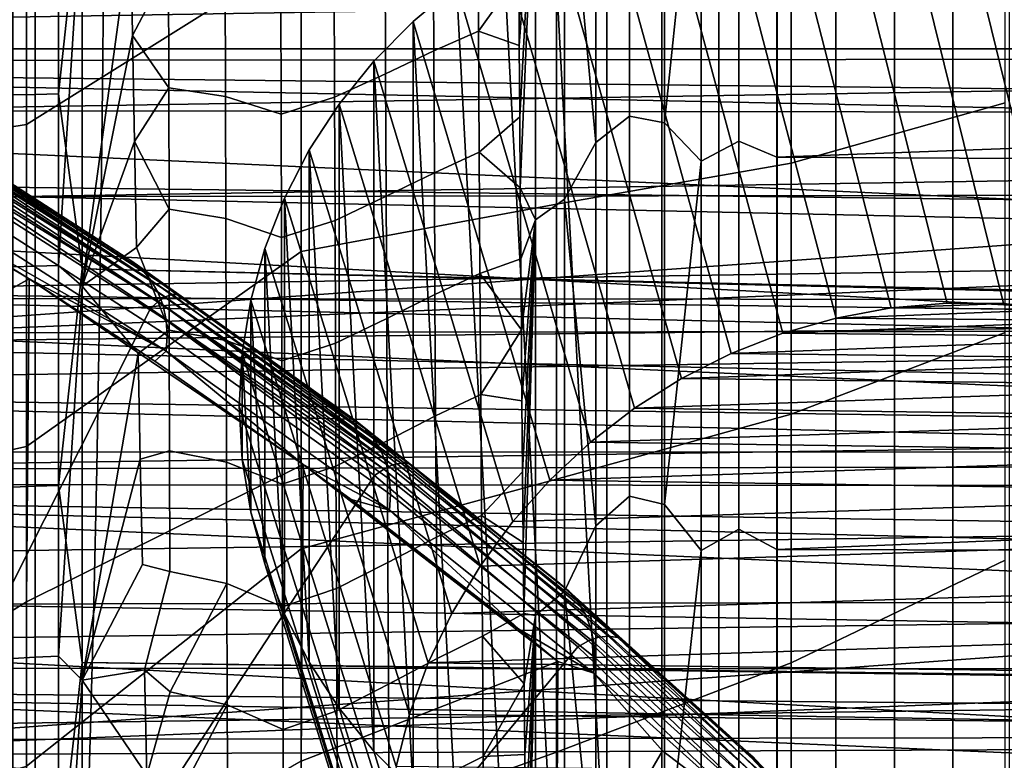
# Model space of a CAD drawing. Header units: metres. Extents: x -23 to 242, y -40 to 23.
# Tile 265 of 450: x 62.94 to 65.44, y -2.81 to -0.93. Entities that reach past the tile are written whole.
import ezdxf

# ---------------------------------------------------------------- set-up
doc = ezdxf.new("R2010")
doc.units = ezdxf.units.M
doc.layers.add('solid_10171013', color=7, linetype='CONTINUOUS')

msp = doc.modelspace()

# ---------------------------------------------------------------- linework, layer by layer
at = {"layer": 'solid_10171013'}
for points in [[(79.438637, -1.370367, 76.496887), (61.950001, -0.418856, 76.454399), (61.950001, 0.629311, 76.459885), (79.457047, -0.324173, 76.452621)], [(65.563148, 0.000002, 277.93924), (61.908806, -0.000001, 277.263), (61.737785, -1.006814, 277.222015), (65.685425, -1.007136, 277.952881)], [(63.658279, -0.003588, 110.702812), (62.96183, -0.380228, 111.739845), (62.96183, -1.198935, 111.697372), (63.658279, -0.762969, 110.682304)], [(62.927601, -1.123603, 115.414482), (62.927597, -0.12705, 115.447395), (62.984055, -0.126893, 115.424011), (62.984058, -1.122217, 115.391136)], [(62.984058, -1.122217, 115.391136), (62.984055, -0.126893, 115.424011), (63.042942, -0.126783, 115.407684), (63.042946, -1.121249, 115.37484)], [(63.042946, -1.121249, 115.37484), (63.042942, -0.126783, 115.407684), (63.103245, -0.561805, 115.390755)], [(64.404716, -1.243837, 78.299706), (64.489372, -1.177794, 78.345917), (64.489372, -0.21387, 78.325638), (64.404716, -0.270709, 78.276123)], [(64.578453, -1.194325, 78.387566), (64.578453, -0.225067, 78.366417), (64.489372, -0.21387, 78.325638), (64.489372, -1.177794, 78.345917)], [(64.578453, -0.225067, 78.366417), (64.578453, -1.194325, 78.387566), (64.671104, -0.302455, 78.398178)], [(64.325287, -0.391515, 78.218941), (64.404716, -1.243837, 78.299706), (64.404716, -0.270709, 78.276123)], [(64.671104, -1.291214, 78.424377), (64.766434, -1.240805, 78.444496), (64.766434, -0.256091, 78.420914), (64.671104, -0.302455, 78.398178)], [(64.766434, -0.256091, 78.420914), (64.766434, -1.240805, 78.444496), (64.862846, -1.28092, 78.459755), (64.862846, -0.284454, 78.434052)], [(76.103493, -0.86118, 79.426369), (76.110268, -0.378991, 79.418251), (64.862846, -0.284454, 78.434052), (64.862846, -1.28092, 78.459755)], [(64.578453, -1.194325, 78.387566), (64.671104, -1.291214, 78.424377), (64.671104, -0.302455, 78.398178)], [(62.96183, -0.380228, 111.739845), (62.216911, -0.449939, 112.746048), (62.216911, -1.316274, 112.698883), (62.96183, -1.198935, 111.697372)], [(64.251862, -1.440244, 78.188042), (64.325287, -1.387528, 78.249947), (64.325287, -0.391515, 78.218941), (64.251862, -0.435602, 78.154312)], [(64.325287, -0.391515, 78.218941), (64.325287, -1.387528, 78.249947), (64.404716, -1.243837, 78.299706)], [(79.418739, -2.412833, 76.595711), (61.950001, -1.466483, 76.5037), (61.950001, -0.418856, 76.454399), (79.438637, -1.370367, 76.496887)], [(64.251862, -0.435602, 78.154312), (64.20932, -0.81867, 78.116791), (64.210564, -0.998892, 78.123917)], [(64.251862, -0.435602, 78.154312), (64.210564, -0.998892, 78.123917), (64.211838, -1.179035, 78.132782)], [(64.251862, -0.435602, 78.154312), (64.211838, -1.179035, 78.132782), (64.21315, -1.359084, 78.143372)], [(64.251862, -0.435602, 78.154312), (64.21315, -1.359084, 78.143372), (64.251862, -1.440244, 78.188042)], [(64.863914, -0.537616, 101.586884), (64.716156, -0.557732, 101.578339), (64.716156, -3.26562, 100.428909), (64.863914, -3.285736, 100.420372)], [(65.013741, -1.688773, 104.212662), (64.716156, -0.557732, 101.578339), (64.863914, -0.537616, 101.586884), (65.152687, -1.663172, 104.219437)], [(65.012444, -0.530917, 101.589722), (64.863914, -0.537616, 101.586884), (64.863914, -3.285736, 100.420372), (65.012444, -3.292434, 100.417526)], [(65.152687, -1.663172, 104.219437), (64.863914, -0.537616, 101.586884), (65.012444, -0.530917, 101.589722), (65.294289, -1.650821, 104.223969)], [(65.160973, -0.537616, 101.586884), (65.012444, -0.530917, 101.589722), (65.012444, -3.292434, 100.417526), (65.160973, -3.285736, 100.420372)], [(65.294289, -1.650821, 104.223969), (65.012444, -0.530917, 101.589722), (65.160973, -0.537616, 101.586884), (65.437012, -1.651977, 104.226318)], [(65.308731, -0.557732, 101.578339), (65.160973, -0.537616, 101.586884), (65.160973, -3.285736, 100.420372), (65.308731, -3.26562, 100.428909)], [(65.437012, -1.651977, 104.226318), (65.160973, -0.537616, 101.586884), (65.308731, -0.557732, 101.578339), (65.580513, -1.666791, 104.226418)], [(71.566902, -0.553933, 104.683929), (60.5, -0.738838, 104.490128), (60.5, -0.966404, 104.482185), (71.566902, -0.784367, 104.682419)], [(62.927685, -0.563675, 77.560608), (62.927681, -1.559203, 77.616478), (62.984146, -1.55728, 77.639778), (62.984146, -0.562979, 77.583969)], [(62.984146, -0.562979, 77.583969), (62.984146, -1.55728, 77.639778), (63.043037, -1.555937, 77.656036), (63.043037, -0.562494, 77.600281)], [(63.042946, -1.121249, 115.37484), (63.103245, -0.561805, 115.390755), (63.103245, -1.563627, 115.334312)], [(63.043037, -0.562494, 77.600281), (63.043037, -1.555937, 77.656036), (63.103245, -0.606603, 77.610634)], [(72.162735, -1.768188, 114.519958), (63.103245, -1.563627, 115.334312), (63.103245, -0.561805, 115.390755), (72.162735, -0.867247, 114.585724)], [(64.716156, -0.557732, 101.578339), (64.571991, -0.59086, 101.564278), (64.571991, -3.232492, 100.44297), (64.716156, -3.26562, 100.428909)], [(64.878403, -1.727305, 104.203568), (64.571991, -0.59086, 101.564278), (64.716156, -0.557732, 101.578339), (65.013741, -1.688773, 104.212662)], [(65.441788, -0.558756, 107.382263), (64.899643, -0.657052, 108.508423), (64.899643, -1.29637, 108.456306), (65.441788, -1.143749, 107.336403)], [(65.452896, -0.59086, 101.564278), (65.308731, -0.557732, 101.578339), (65.308731, -3.26562, 100.428909), (65.452896, -3.232492, 100.44297)], [(65.580513, -1.666791, 104.226418), (65.308731, -0.557732, 101.578339), (65.452896, -0.59086, 101.564278), (65.723038, -1.695265, 104.224106)], [(64.571991, -0.59086, 101.564278), (64.432175, -0.636763, 101.544792), (64.432175, -3.186588, 100.462456), (64.571991, -3.232492, 100.44297)], [(64.747215, -1.778563, 104.191963), (64.432175, -0.636763, 101.544792), (64.571991, -0.59086, 101.564278), (64.878403, -1.727305, 104.203568)], [(63.043037, -1.555937, 77.656036), (63.103245, -1.608288, 77.669449), (63.103245, -0.606603, 77.610634)], [(63.226479, -0.703874, 77.624794), (63.103245, -0.606603, 77.610634), (63.103245, -1.608288, 77.669449)], [(64.432175, -3.186588, 100.462456), (64.432175, -0.636763, 101.544792), (64.297462, -0.69524, 101.519974)], [(64.621696, -1.841888, 104.177658), (64.297462, -0.69524, 101.519974), (64.432175, -0.636763, 101.544792), (64.747215, -1.778563, 104.191963)], [(63.993805, -1.012128, 77.928459), (64.107094, -0.961827, 78.019302), (64.105331, -0.654499, 78.00853), (63.992317, -0.703516, 77.916527)], [(64.105331, -0.654499, 78.00853), (64.107094, -0.961827, 78.019302), (64.20932, -0.81867, 78.116791)], [(64.899643, -1.29637, 108.456306), (64.899643, -0.657052, 108.508423), (64.304695, -0.699289, 109.610641), (64.304695, -1.400103, 109.554413)], [(60.319351, -1.038194, 247.755234), (60.321709, -0.692189, 247.740845), (63.15757, -0.690309, 248.345413), (63.155155, -1.035524, 248.35968)], [(65.849846, -1.167114, 105.236061), (60.5, -1.161672, 105.236374), (60.5, -0.68409, 105.248703), (65.856583, -0.928714, 105.246475)], [(63.15757, -0.690309, 248.345413), (65.982246, -0.688644, 248.948196), (65.979782, -1.033163, 248.962357), (63.155155, -1.035524, 248.35968)], [(64.170296, -0.765166, 101.490288), (64.297462, -3.128111, 100.487282), (64.432175, -3.186588, 100.462456), (64.297462, -0.69524, 101.519974)], [(64.502464, -1.916918, 104.160332), (64.170296, -0.765166, 101.490288), (64.297462, -0.69524, 101.519974), (64.621696, -1.841888, 104.177658)], [(61.950001, -0.709015, 116.53746), (61.950001, -1.755129, 116.47303), (70.81778, -1.118677, 116.518768), (71.02076, -0.850621, 116.531944)], [(63.230927, -0.972794, 77.637131), (63.226479, -0.703874, 77.624794), (63.103245, -1.608288, 77.669449)], [(63.32177, -0.798981, 77.639908), (63.226479, -0.703874, 77.624794), (63.230927, -0.972794, 77.637131)], [(64.304695, -0.699289, 109.610641), (63.658279, -0.762969, 110.682304), (63.658279, -1.520168, 110.621223), (64.304695, -1.400103, 109.554413)], [(63.871925, -1.070185, 77.849785), (63.993805, -1.012128, 77.928459), (63.992317, -0.703516, 77.916527), (63.870678, -0.759942, 77.836517)], [(63.658279, -0.762969, 110.682304), (62.96183, -1.198935, 111.697372), (62.96183, -2.014174, 111.610939), (63.658279, -1.520168, 110.621223)], [(63.742599, -1.1295, 77.783821), (63.871925, -1.070185, 77.849785), (63.870678, -0.759942, 77.836517), (63.741558, -0.817521, 77.76915)], [(64.051376, -0.84609, 101.45594), (64.170296, -3.058185, 100.51696), (64.297462, -3.128111, 100.487282), (64.170296, -0.765166, 101.490288)], [(64.390663, -2.002956, 104.139732), (64.051376, -0.84609, 101.45594), (64.170296, -0.765166, 101.490288), (64.502464, -1.916918, 104.160332)], [(75.523819, -1.218895, 86.967125), (60.5, -1.053359, 87.21553), (60.5, -0.777059, 87.2071), (75.526733, -1.070979, 86.953827)], [(75.529579, -0.922674, 86.946358), (75.526733, -1.070979, 86.953827), (60.5, -0.777059, 87.2071)], [(71.566902, -0.784367, 104.682419), (60.5, -0.966404, 104.482185), (60.5, -1.19328, 104.466331), (71.566902, -1.014614, 104.673004)], [(63.32177, -0.798981, 77.639908), (63.230927, -0.972794, 77.637131), (63.322395, -1.105999, 77.655197)], [(63.32177, -0.798981, 77.639908), (63.322395, -1.105999, 77.655197), (63.466415, -1.127637, 77.685074), (63.465694, -0.818409, 77.669762)], [(63.465694, -0.818409, 77.669762), (63.466415, -1.127637, 77.685074), (63.60704, -1.172275, 77.730194), (63.606171, -0.859361, 77.714401)], [(63.60704, -1.172275, 77.730194), (63.742599, -1.1295, 77.783821), (63.741558, -0.817521, 77.76915), (63.606171, -0.859361, 77.714401)], [(64.107094, -0.961827, 78.019302), (64.210564, -0.998892, 78.123917), (64.20932, -0.81867, 78.116791)], [(63.941399, -0.937577, 101.417107), (64.051376, -2.977262, 100.551315), (64.170296, -3.058185, 100.51696), (64.051376, -0.84609, 101.45594)], [(64.28759, -2.098964, 104.115669), (63.941399, -0.937577, 101.417107), (64.051376, -0.84609, 101.45594), (64.390663, -2.002956, 104.139732)], [(76.096382, -1.342954, 79.447525), (76.103493, -0.86118, 79.426369), (64.862846, -1.28092, 78.459755)], [(63.941399, -2.885775, 100.590149), (63.941399, -0.937577, 101.417107), (63.842175, -1.038014, 101.374474)], [(64.194, -2.204154, 104.087799), (63.842175, -1.038014, 101.374474), (63.941399, -0.937577, 101.417107), (64.28759, -2.098964, 104.115669)], [(64.051376, -2.977262, 100.551315), (63.941399, -0.937577, 101.417107), (63.941399, -2.885775, 100.590149)], [(63.235538, -1.241494, 77.653313), (63.230927, -0.972794, 77.637131), (63.103245, -1.608288, 77.669449)], [(63.322395, -1.105999, 77.655197), (63.230927, -0.972794, 77.637131), (63.235538, -1.241494, 77.653313)], [(63.995358, -1.320534, 77.945442), (64.108932, -1.268972, 78.035095), (64.107094, -0.961827, 78.019302), (63.993805, -1.012128, 77.928459)], [(64.107094, -0.961827, 78.019302), (64.108932, -1.268972, 78.035095), (64.211838, -1.179035, 78.132782), (64.210564, -0.998892, 78.123917)], [(71.566902, -1.014614, 104.673004), (60.5, -1.19328, 104.466331), (60.5, -1.419461, 104.442543), (71.566902, -1.244401, 104.655685)], [(65.685425, -1.007136, 277.952881), (61.737785, -1.006814, 277.222015), (61.739231, -2.02765, 277.196686), (65.6866, -2.028498, 277.928131)], [(63.87323, -1.380192, 77.868149), (63.995358, -1.320534, 77.945442), (63.993805, -1.012128, 77.928459), (63.871925, -1.070185, 77.849785)], [(60.315681, -1.383909, 247.777466), (60.319351, -1.038194, 247.755234), (63.155155, -1.035524, 248.35968), (63.151424, -1.380547, 248.381592)], [(63.155155, -1.035524, 248.35968), (65.979782, -1.033163, 248.962357), (65.976021, -1.377577, 248.983994), (63.151424, -1.380547, 248.381592)], [(63.842175, -2.785338, 100.632782), (63.842175, -1.038014, 101.374474), (63.75428, -1.146751, 101.328316)], [(64.111092, -2.317067, 104.056), (63.75428, -1.146751, 101.328316), (63.842175, -1.038014, 101.374474), (64.194, -2.204154, 104.087799)], [(63.941399, -2.885775, 100.590149), (63.842175, -1.038014, 101.374474), (63.842175, -2.785338, 100.632782)], [(75.517929, -1.512586, 87.011078), (60.5, -1.327924, 87.245621), (60.5, -1.053359, 87.21553), (75.520882, -1.366178, 86.986221)], [(75.523819, -1.218895, 86.967125), (75.520882, -1.366178, 86.986221), (60.5, -1.053359, 87.21553)], [(63.743694, -1.441213, 77.803635), (63.87323, -1.380192, 77.868149), (63.871925, -1.070185, 77.849785), (63.742599, -1.1295, 77.783821)], [(61.950001, -1.755129, 116.47303), (70.624817, -1.388381, 116.501869), (70.81778, -1.118677, 116.518768)], [(62.927601, -2.117046, 115.329178), (62.927601, -1.123603, 115.414482), (62.984058, -1.122217, 115.391136), (62.984058, -2.114433, 115.305939)], [(62.984058, -2.114433, 115.305939), (62.984058, -1.122217, 115.391136), (63.042946, -1.121249, 115.37484), (63.042946, -2.112609, 115.289719)], [(63.042946, -2.112609, 115.289719), (63.042946, -1.121249, 115.37484), (63.103245, -1.563627, 115.334312)], [(63.322395, -1.105999, 77.655197), (63.235538, -1.241494, 77.653313), (63.323063, -1.412729, 77.675484)], [(63.322395, -1.105999, 77.655197), (63.323063, -1.412729, 77.675484), (63.467182, -1.436579, 77.705452), (63.466415, -1.127637, 77.685074)], [(62.968391, -1.589495, 81.347885), (62.216911, -2.010469, 80.372559), (62.219391, -1.142509, 80.291138)], [(62.711887, -1.430518, 80.971825), (62.968391, -1.589495, 81.347885), (62.219391, -1.142509, 80.291138)], [(63.466415, -1.127637, 77.685074), (63.467182, -1.436579, 77.705452), (63.60796, -1.484898, 77.751175), (63.60704, -1.172275, 77.730194)], [(63.60796, -1.484898, 77.751175), (63.743694, -1.441213, 77.803635), (63.742599, -1.1295, 77.783821), (63.60704, -1.172275, 77.730194)], [(63.75428, -2.676601, 100.678932), (63.75428, -1.146751, 101.328316), (63.678307, -1.263087, 101.278938)], [(64.039551, -2.436603, 104.020164), (63.678307, -1.263087, 101.278938), (63.75428, -1.146751, 101.328316), (64.111092, -2.317067, 104.056)], [(63.842175, -2.785338, 100.632782), (63.75428, -1.146751, 101.328316), (63.75428, -2.676601, 100.678932)], [(65.441788, -1.143749, 107.336403), (64.899643, -1.29637, 108.456306), (64.899643, -1.932, 108.370186), (65.441788, -1.725425, 107.259125)], [(65.838219, -1.642083, 105.190903), (60.5, -1.637666, 105.191475), (60.5, -1.161672, 105.236374), (65.843719, -1.404995, 105.217529)], [(65.849846, -1.167114, 105.236061), (65.843719, -1.404995, 105.217529), (60.5, -1.161672, 105.236374)], [(62.711849, -1.212367, 81.319374), (63.228931, -1.544361, 82.035957), (62.618477, -1.153681, 81.115578)], [(63.255123, -1.566253, 82.010185), (62.64394, -1.175106, 81.088699), (62.618477, -1.153681, 81.115578), (63.228931, -1.544361, 82.035957)], [(62.64394, -1.175106, 81.088699), (63.255123, -1.566253, 82.010185), (63.277328, -1.592726, 81.984978), (62.665527, -1.201184, 81.062561)], [(64.108932, -1.268972, 78.035095), (64.21315, -1.359084, 78.143372), (64.211838, -1.179035, 78.132782)], [(64.404716, -2.214465, 78.373283), (64.489372, -2.139426, 78.415382), (64.489372, -1.177794, 78.345917), (64.404716, -1.243837, 78.299706)], [(64.578453, -2.161212, 78.458549), (64.578453, -1.194325, 78.387566), (64.489372, -1.177794, 78.345917), (64.489372, -2.139426, 78.415382)], [(64.578453, -1.194325, 78.387566), (64.578453, -2.161212, 78.458549), (64.671104, -1.291214, 78.424377)], [(62.96183, -1.198935, 111.697372), (62.216911, -1.316274, 112.698883), (62.216911, -2.178859, 112.60556), (62.96183, -2.014174, 111.610939)], [(62.665527, -1.201184, 81.062561), (63.277328, -1.592726, 81.984978), (63.295094, -1.623242, 81.960838), (62.6828, -1.231384, 81.037682)], [(62.670876, -1.233727, 81.483559), (63.313702, -1.634669, 82.404884), (62.685192, -1.220219, 81.428497)], [(62.685192, -1.220219, 81.428497), (63.331486, -1.628788, 82.352814), (62.698944, -1.213053, 81.373405)], [(62.685192, -1.220219, 81.428497), (63.313702, -1.634669, 82.404884), (63.331486, -1.628788, 82.352814)], [(62.698944, -1.213053, 81.373405), (63.348164, -1.629301, 82.301613), (63.228931, -1.544361, 82.035957), (62.711849, -1.212367, 81.319374)], [(62.698944, -1.213053, 81.373405), (63.331486, -1.628788, 82.352814), (63.348164, -1.629301, 82.301613)], [(71.566902, -1.244401, 104.655685), (60.5, -1.419461, 104.442543), (60.5, -1.64495, 104.410858), (71.566902, -1.473459, 104.630486)], [(62.670876, -1.233727, 81.483559), (62.655838, -1.252998, 81.536743), (63.295177, -1.646833, 82.456772)], [(62.670876, -1.233727, 81.483559), (63.295177, -1.646833, 82.456772), (63.313702, -1.634669, 82.404884)], [(62.6828, -1.231384, 81.037682), (63.295094, -1.623242, 81.960838), (63.308064, -1.657181, 81.938271), (62.695408, -1.265092, 81.014572)], [(63.240314, -1.509919, 77.67334), (63.235538, -1.241494, 77.653313), (63.103245, -1.608288, 77.669449)], [(63.323063, -1.412729, 77.675484), (63.235538, -1.241494, 77.653313), (63.240314, -1.509919, 77.67334)], [(64.325287, -1.387528, 78.249947), (64.404716, -2.214465, 78.373283), (64.404716, -1.243837, 78.299706)], [(64.671104, -2.277229, 78.502525), (64.766434, -2.222928, 78.519661), (64.766434, -1.240805, 78.444496), (64.671104, -1.291214, 78.424377)], [(64.766434, -1.240805, 78.444496), (64.766434, -2.222928, 78.519661), (64.862846, -2.274616, 78.538322), (64.862846, -1.28092, 78.459755)], [(63.275787, -1.664667, 82.506577), (62.655838, -1.252998, 81.536743), (60.5, -7.185923, 95.51384)], [(63.295177, -1.646833, 82.456772), (62.655838, -1.252998, 81.536743), (63.275787, -1.664667, 82.506577)], [(62.695408, -1.265092, 81.014572), (63.308064, -1.657181, 81.938271), (63.315975, -1.693853, 81.917732), (62.703098, -1.301624, 80.99369)], [(63.678307, -2.560265, 100.728317), (63.678307, -1.263087, 101.278938), (63.615337, -1.385234, 101.227089)], [(63.979912, -2.561825, 103.980164), (63.615337, -1.385234, 101.227089), (63.678307, -1.263087, 101.278938), (64.039551, -2.436603, 104.020164)], [(63.75428, -2.676601, 100.678932), (63.678307, -1.263087, 101.278938), (63.678307, -2.560265, 100.728317)], [(63.996979, -1.628649, 77.967476), (64.110855, -1.575853, 78.055908), (64.108932, -1.268972, 78.035095), (63.995358, -1.320534, 77.945442)], [(64.108932, -1.268972, 78.035095), (64.110855, -1.575853, 78.055908), (64.214485, -1.539021, 78.155693), (64.21315, -1.359084, 78.143372)], [(64.899643, -1.932, 108.370186), (64.899643, -1.29637, 108.456306), (64.304695, -1.400103, 109.554413), (64.304695, -2.096901, 109.460747)], [(64.578453, -2.161212, 78.458549), (64.671104, -2.277229, 78.502525), (64.671104, -1.291214, 78.424377)], [(76.089005, -1.823952, 79.481705), (76.096382, -1.342954, 79.447525), (64.862846, -1.28092, 78.459755), (64.862846, -2.274616, 78.538322)], [(62.703098, -1.301624, 80.99369), (63.315975, -1.693853, 81.917732), (63.318661, -1.732513, 81.899628), (62.705711, -1.340235, 80.975479)], [(63.874592, -1.68988, 77.891609), (63.996979, -1.628649, 77.967476), (63.995358, -1.320534, 77.945442), (63.87323, -1.380192, 77.868149)], [(75.511978, -1.801899, 87.07795), (60.5, -1.599212, 87.297112), (60.5, -1.327924, 87.245621), (75.514954, -1.657902, 87.041672)], [(75.517929, -1.512586, 87.011078), (75.514954, -1.657902, 87.041672), (60.5, -1.327924, 87.245621)], [(62.705711, -1.340235, 80.975479), (63.318661, -1.732513, 81.899628), (63.316071, -1.772374, 81.884338), (62.703194, -1.380143, 80.960297)], [(64.251862, -1.440244, 78.188042), (64.21315, -1.359084, 78.143372), (64.214485, -1.539021, 78.155693)], [(60.315681, -1.383909, 247.777466), (63.151424, -1.380547, 248.381592), (63.146389, -1.725202, 248.411118), (60.310707, -1.72916, 247.807465)], [(61.950001, -1.755129, 116.47303), (70.44104, -1.660537, 116.481117), (70.624817, -1.388381, 116.501869)], [(62.703194, -1.380143, 80.960297), (63.316071, -1.772374, 81.884338), (62.711887, -1.430518, 80.971825)], [(63.151424, -1.380547, 248.381592), (65.976021, -1.377577, 248.983994), (65.970947, -1.721712, 249.013077), (63.146389, -1.725202, 248.411118)], [(63.615337, -2.438118, 100.780167), (63.615337, -1.385234, 101.227089), (63.56575, -1.512376, 101.173119)], [(63.932732, -2.691753, 103.935844), (63.56575, -1.512376, 101.173119), (63.615337, -1.385234, 101.227089), (63.979912, -2.561825, 103.980164)], [(63.678307, -2.560265, 100.728317), (63.615337, -1.385234, 101.227089), (63.615337, -2.438118, 100.780167)], [(63.744843, -1.752575, 77.828606), (63.874592, -1.68988, 77.891609), (63.87323, -1.380192, 77.868149), (63.743694, -1.441213, 77.803635)], [(64.251862, -2.441709, 78.274719), (64.325287, -2.380542, 78.333176), (64.325287, -1.387528, 78.249947), (64.251862, -1.440244, 78.188042)], [(64.325287, -1.387528, 78.249947), (64.325287, -2.380542, 78.333176), (64.404716, -2.214465, 78.373283)], [(63.323063, -1.412729, 77.675484), (63.240314, -1.509919, 77.67334), (63.323772, -1.719087, 77.700775)], [(63.323063, -1.412729, 77.675484), (63.323772, -1.719087, 77.700775), (63.467991, -1.745152, 77.730888), (63.467182, -1.436579, 77.705452)], [(64.304695, -1.400103, 109.554413), (63.658279, -1.520168, 110.621223), (63.658279, -2.273017, 110.519745), (64.304695, -2.096901, 109.460747)], [(63.316071, -1.772374, 81.884338), (62.968391, -1.589495, 81.347885), (62.711887, -1.430518, 80.971825)], [(63.467182, -1.436579, 77.705452), (63.467991, -1.745152, 77.730888), (63.608929, -1.797143, 77.777344), (63.60796, -1.484898, 77.751175)], [(63.608929, -1.797143, 77.777344), (63.744843, -1.752575, 77.828606), (63.743694, -1.441213, 77.803635), (63.60796, -1.484898, 77.751175)], [(64.251862, -1.440244, 78.188042), (64.214485, -1.539021, 78.155693), (64.215858, -1.718827, 78.169739)], [(64.251862, -1.440244, 78.188042), (64.215858, -1.718827, 78.169739), (64.217255, -1.898486, 78.185509)], [(64.251862, -1.440244, 78.188042), (64.217255, -1.898486, 78.185509), (64.218689, -2.077982, 78.203003)], [(64.251862, -1.440244, 78.188042), (64.218689, -2.077982, 78.203003), (64.220154, -2.2573, 78.222221)], [(64.251862, -1.440244, 78.188042), (64.220154, -2.2573, 78.222221), (64.221649, -2.436424, 78.243164)], [(64.251862, -1.440244, 78.188042), (64.221649, -2.436424, 78.243164), (64.251862, -2.441709, 78.274719)], [(79.397629, -3.448779, 76.74884), (61.950001, -2.509418, 76.607658), (61.950001, -1.466483, 76.5037), (79.418739, -2.412833, 76.595711)], [(71.566902, -1.473459, 104.630486), (60.5, -1.64495, 104.410858), (60.5, -1.868925, 104.371376), (71.566902, -1.701516, 104.597435)], [(63.658279, -1.520168, 110.621223), (62.96183, -2.014174, 111.610939), (62.96183, -2.823589, 111.480812), (63.658279, -2.273017, 110.519745)], [(63.323772, -1.719087, 77.700775), (63.240314, -1.509919, 77.67334), (63.103245, -1.608288, 77.669449), (63.245262, -1.778014, 77.697197)], [(63.56575, -2.310976, 100.834137), (63.56575, -1.512376, 101.173119), (63.529972, -1.643501, 101.117462)], [(63.898762, -2.824459, 103.887535), (63.529972, -1.643501, 101.117462), (63.56575, -1.512376, 101.173119), (63.932732, -2.691753, 103.935844)], [(63.615337, -2.438118, 100.780167), (63.56575, -1.512376, 101.173119), (63.56575, -2.310976, 100.834137)], [(63.348164, -1.629301, 82.301613), (63.792557, -1.94564, 82.981316), (63.228931, -1.544361, 82.035957)], [(63.81942, -1.968011, 82.956665), (63.255123, -1.566253, 82.010185), (63.228931, -1.544361, 82.035957), (63.792557, -1.94564, 82.981316)], [(64.110855, -1.575853, 78.055908), (64.215858, -1.718827, 78.169739), (64.214485, -1.539021, 78.155693)], [(62.927681, -1.559203, 77.616478), (62.927681, -2.550414, 77.724648), (62.984142, -2.547267, 77.74781), (62.984146, -1.55728, 77.639778)], [(62.984146, -1.55728, 77.639778), (62.984142, -2.547267, 77.74781), (63.043034, -2.545071, 77.763977), (63.043037, -1.555937, 77.656036)], [(63.042946, -2.112609, 115.289719), (63.103245, -1.563627, 115.334312), (63.103245, -2.561041, 115.224777)], [(63.043037, -1.555937, 77.656036), (63.043034, -2.545071, 77.763977), (63.103245, -1.608288, 77.669449)], [(72.162735, -2.676486, 114.407593), (63.103245, -2.561041, 115.224777), (63.103245, -1.563627, 115.334312), (72.162735, -1.779109, 114.518883)], [(72.162735, -1.768188, 114.519958), (72.162735, -1.779109, 114.518883), (63.103245, -1.563627, 115.334312)], [(63.255123, -1.566253, 82.010185), (63.81942, -1.968011, 82.956665), (63.842194, -1.99489, 82.932411), (63.277328, -1.592726, 81.984978)], [(62.968391, -1.589495, 81.347885), (62.96183, -2.407037, 81.44664), (62.216911, -2.868252, 80.502831), (62.216911, -2.010469, 80.372559)], [(63.662903, -2.059833, 82.454712), (62.96183, -2.407037, 81.44664), (62.968391, -1.589495, 81.347885)], [(63.28701, -1.798092, 81.83844), (63.662903, -2.059833, 82.454712), (62.968391, -1.589495, 81.347885)], [(63.316071, -1.772374, 81.884338), (63.28701, -1.798092, 81.83844), (62.968391, -1.589495, 81.347885)], [(63.277328, -1.592726, 81.984978), (63.842194, -1.99489, 82.932411), (63.86042, -2.025731, 82.909042), (63.295094, -1.623242, 81.960838)], [(63.998669, -1.936392, 77.994545), (64.112854, -1.882387, 78.081726), (64.110855, -1.575853, 78.055908), (63.996979, -1.628649, 77.967476)], [(64.110855, -1.575853, 78.055908), (64.112854, -1.882387, 78.081726), (64.215858, -1.718827, 78.169739)], [(75.506081, -2.08505, 87.167313), (60.5, -1.865927, 87.369827), (60.5, -1.599212, 87.297112), (75.509026, -1.944355, 87.11985)], [(75.511978, -1.801899, 87.07795), (75.509026, -1.944355, 87.11985), (60.5, -1.599212, 87.297112)], [(63.043034, -2.545071, 77.763977), (63.103245, -2.605438, 77.781349), (63.103245, -1.608288, 77.669449)], [(63.245262, -1.778014, 77.697197), (63.103245, -1.608288, 77.669449), (63.103245, -2.605438, 77.781349)], [(65.829124, -2.112785, 105.11351), (60.5, -2.109395, 105.114159), (60.5, -1.637666, 105.191475), (65.833359, -1.878105, 105.156212)], [(65.838219, -1.642083, 105.190903), (65.833359, -1.878105, 105.156212), (60.5, -1.637666, 105.191475)], [(63.295094, -1.623242, 81.960838), (63.86042, -2.025731, 82.909042), (63.873722, -2.059907, 82.887039), (63.308064, -1.657181, 81.938271)], [(63.295177, -1.646833, 82.456772), (63.889679, -2.060614, 83.408348), (63.313702, -1.634669, 82.404884)], [(63.313702, -1.634669, 82.404884), (63.911201, -2.056119, 83.359543), (63.331486, -1.628788, 82.352814)], [(63.313702, -1.634669, 82.404884), (63.889679, -2.060614, 83.408348), (63.911201, -2.056119, 83.359543)], [(63.911201, -2.056119, 83.359543), (63.931377, -2.057927, 83.311394), (63.348164, -1.629301, 82.301613), (63.331486, -1.628788, 82.352814)], [(63.348164, -1.629301, 82.301613), (63.931377, -2.057927, 83.311394), (63.792557, -1.94564, 82.981316)], [(63.529972, -2.179851, 100.889793), (63.529972, -1.643501, 101.117462), (63.508415, -1.776737, 101.060905)], [(63.878399, -2.958026, 103.835762), (63.508415, -1.776737, 101.060905), (63.529972, -1.643501, 101.117462), (63.898762, -2.824459, 103.887535)], [(63.56575, -2.310976, 100.834137), (63.529972, -1.643501, 101.117462), (63.529972, -2.179851, 100.889793)], [(63.876019, -1.999164, 77.920151), (63.998669, -1.936392, 77.994545), (63.996979, -1.628649, 77.967476), (63.874592, -1.68988, 77.891609)], [(63.843884, -2.08762, 83.502991), (63.275787, -1.664667, 82.506577), (60.5, -7.185923, 95.51384)], [(61.950001, -1.755129, 116.47303), (70.266418, -1.93419, 116.45649), (70.44104, -1.660537, 116.481117)], [(63.295177, -1.646833, 82.456772), (63.275787, -1.664667, 82.506577), (63.867252, -2.071328, 83.456825)], [(63.867252, -2.071328, 83.456825), (63.275787, -1.664667, 82.506577), (63.843884, -2.08762, 83.502991)], [(63.295177, -1.646833, 82.456772), (63.867252, -2.071328, 83.456825), (63.889679, -2.060614, 83.408348)], [(63.308064, -1.657181, 81.938271), (63.873722, -2.059907, 82.887039), (63.881836, -2.096724, 82.866837), (63.315975, -1.693853, 81.917732)], [(65.580513, -1.666791, 104.226418), (65.013741, -1.688773, 104.212662), (65.152687, -1.663172, 104.219437)], [(65.723038, -1.695265, 104.224106), (65.013741, -1.688773, 104.212662), (65.580513, -1.666791, 104.226418)], [(65.437012, -1.651977, 104.226318), (65.152687, -1.663172, 104.219437), (65.294289, -1.650821, 104.223969)], [(65.580513, -1.666791, 104.226418), (65.152687, -1.663172, 104.219437), (65.437012, -1.651977, 104.226318)], [(63.315975, -1.693853, 81.917732), (63.881836, -2.096724, 82.866837), (63.88459, -2.135433, 82.848846), (63.318661, -1.732513, 81.899628)], [(63.746048, -2.0635, 77.858711), (63.876019, -1.999164, 77.920151), (63.874592, -1.68988, 77.891609), (63.744843, -1.752575, 77.828606)], [(65.723038, -1.695265, 104.224106), (64.878403, -1.727305, 104.203568), (65.013741, -1.688773, 104.212662)], [(65.863281, -1.737261, 104.219246), (64.878403, -1.727305, 104.203568), (65.723038, -1.695265, 104.224106)], [(71.566902, -1.701516, 104.597435), (60.5, -1.868925, 104.371376), (60.5, -2.091381, 104.324081), (71.566902, -1.928305, 104.55658)], [(63.323772, -1.719087, 77.700775), (63.245262, -1.778014, 77.697197), (63.25037, -2.045726, 77.724892), (63.324524, -2.02499, 77.731064)], [(63.323772, -1.719087, 77.700775), (63.324524, -2.02499, 77.731064), (63.468845, -2.053271, 77.761391), (63.467991, -1.745152, 77.730888)], [(64.112854, -1.882387, 78.081726), (64.217255, -1.898486, 78.185509), (64.215858, -1.718827, 78.169739)], [(60.310707, -1.72916, 247.807465), (63.146389, -1.725202, 248.411118), (63.140057, -2.069314, 248.448196), (60.304436, -2.073774, 247.845184)], [(63.146389, -1.725202, 248.411118), (65.970947, -1.721712, 249.013077), (65.964592, -2.065388, 249.049545), (63.140057, -2.069314, 248.448196)], [(63.318661, -1.732513, 81.899628), (63.88459, -2.135433, 82.848846), (63.881935, -2.175247, 82.833443), (63.316071, -1.772374, 81.884338)], [(63.467991, -1.745152, 77.730888), (63.468845, -2.053271, 77.761391), (63.609951, -2.108922, 77.808678), (63.608929, -1.797143, 77.777344)], [(65.863281, -1.737261, 104.219246), (64.747215, -1.778563, 104.191963), (64.878403, -1.727305, 104.203568)], [(66.000252, -1.792648, 104.211601), (64.747215, -1.778563, 104.191963), (65.863281, -1.737261, 104.219246)], [(65.441788, -1.725425, 107.259125), (64.899643, -1.932, 108.370186), (64.899643, -2.562134, 108.25029), (65.441788, -2.302098, 107.150642)], [(61.950001, -1.755129, 116.47303), (61.950001, -2.797136, 116.353905), (70.10112, -2.208994, 116.42794), (70.266418, -1.93419, 116.45649)], [(63.609951, -2.108922, 77.808678), (63.746048, -2.0635, 77.858711), (63.744843, -1.752575, 77.828606), (63.608929, -1.797143, 77.777344)], [(63.25037, -2.045726, 77.724892), (63.245262, -1.778014, 77.697197), (63.103245, -2.605438, 77.781349)], [(63.316071, -1.772374, 81.884338), (63.662903, -2.059833, 82.454712), (63.28701, -1.798092, 81.83844)], [(63.316071, -1.772374, 81.884338), (63.881935, -2.175247, 82.833443), (63.662903, -2.059833, 82.454712)], [(63.508415, -2.046614, 100.94635), (63.508415, -1.776737, 101.060905), (63.501175, -1.911676, 101.003624)], [(63.878399, -2.958026, 103.835762), (63.871662, -3.09065, 103.781113), (63.501175, -1.911676, 101.003624), (63.508415, -1.776737, 101.060905)], [(63.529972, -2.179851, 100.889793), (63.508415, -1.776737, 101.060905), (63.508415, -2.046614, 100.94635)], [(66.000252, -1.792648, 104.211601), (64.621696, -1.841888, 104.177658), (64.747215, -1.778563, 104.191963)], [(66.13179, -1.860595, 104.200851), (64.621696, -1.841888, 104.177658), (66.000252, -1.792648, 104.211601)], [(66.13179, -1.860595, 104.200851), (64.502464, -1.916918, 104.160332), (64.621696, -1.841888, 104.177658)], [(76.215004, -2.127661, 79.527412), (76.089005, -1.823952, 79.481705), (64.862846, -2.274616, 78.538322), (76.081329, -2.303827, 79.528885)], [(75.500328, -2.360312, 87.278618), (60.5, -2.125841, 87.463165), (60.5, -1.865927, 87.369827), (75.503181, -2.223773, 87.220261)], [(75.506081, -2.08505, 87.167313), (75.503181, -2.223773, 87.220261), (60.5, -1.865927, 87.369827)], [(66.256752, -1.940471, 104.186668), (64.502464, -1.916918, 104.160332), (66.13179, -1.860595, 104.200851)], [(64.000435, -2.243679, 78.026657), (64.114929, -2.188492, 78.112556), (64.112854, -1.882387, 78.081726), (63.998669, -1.936392, 77.994545)], [(64.112854, -1.882387, 78.081726), (64.114929, -2.188492, 78.112556), (64.218689, -2.077982, 78.203003), (64.217255, -1.898486, 78.185509)], [(63.871662, -3.09065, 103.781113), (63.878414, -3.222226, 103.72361), (63.508415, -2.046614, 100.94635), (63.501175, -1.911676, 101.003624)], [(66.256752, -1.940471, 104.186668), (64.390663, -2.002956, 104.139732), (64.502464, -1.916918, 104.160332)], [(71.566902, -1.928305, 104.55658), (60.5, -2.091381, 104.324081), (60.5, -2.312323, 104.26899), (71.566902, -2.153558, 104.507965)], [(63.931377, -2.057927, 83.311394), (64.308151, -2.356662, 83.949623), (63.792557, -1.94564, 82.981316)], [(64.335625, -2.379523, 83.926132), (63.81942, -1.968011, 82.956665), (63.792557, -1.94564, 82.981316), (64.308151, -2.356662, 83.949623)], [(63.87751, -2.30796, 77.953789), (64.000435, -2.243679, 78.026657), (63.998669, -1.936392, 77.994545), (63.876019, -1.999164, 77.920151)], [(64.899643, -2.562134, 108.25029), (64.899643, -1.932, 108.370186), (64.304695, -2.096901, 109.460747), (64.304695, -2.787687, 109.329918)], [(66.373543, -2.031187, 104.168839), (64.390663, -2.002956, 104.139732), (66.256752, -1.940471, 104.186668)], [(63.81942, -1.968011, 82.956665), (64.335625, -2.379523, 83.926132), (64.358925, -2.406818, 83.902855), (63.842194, -1.99489, 82.932411)], [(63.842194, -1.99489, 82.932411), (64.358925, -2.406818, 83.902855), (64.377563, -2.437992, 83.880272), (63.86042, -2.025731, 82.909042)], [(62.96183, -2.014174, 111.610939), (62.216911, -2.178859, 112.60556), (62.216911, -3.035233, 112.466331), (62.96183, -2.823589, 111.480812)], [(63.747311, -2.373902, 77.893959), (63.87751, -2.30796, 77.953789), (63.876019, -1.999164, 77.920151), (63.746048, -2.0635, 77.858711)], [(66.373543, -2.031187, 104.168839), (64.28759, -2.098964, 104.115669), (64.390663, -2.002956, 104.139732)], [(65.6866, -2.028498, 277.928131), (61.739231, -2.02765, 277.196686), (61.74321, -3.047963, 277.155151), (65.690575, -3.049438, 277.88736)], [(63.325321, -2.330357, 77.766335), (63.324524, -2.02499, 77.731064), (63.25037, -2.045726, 77.724892), (63.255638, -2.312998, 77.756401)], [(63.324524, -2.02499, 77.731064), (63.325321, -2.330357, 77.766335), (63.469749, -2.360852, 77.796951), (63.468845, -2.053271, 77.761391)], [(63.86042, -2.025731, 82.909042), (64.377563, -2.437992, 83.880272), (64.391174, -2.472412, 83.858833), (63.873722, -2.059907, 82.887039)], [(66.480484, -2.131193, 104.147263), (64.28759, -2.098964, 104.115669), (66.373543, -2.031187, 104.168839)], [(60.304436, -2.073774, 247.845184), (63.140057, -2.069314, 248.448196), (63.132439, -2.412707, 248.492767), (60.296883, -2.417579, 247.890549)], [(63.662903, -2.059833, 82.454712), (63.658279, -2.810999, 82.57814), (62.96183, -3.212788, 81.597801), (62.96183, -2.407037, 81.44664)], [(63.255638, -2.312998, 77.756401), (63.25037, -2.045726, 77.724892), (63.103245, -2.605438, 77.781349)], [(63.140057, -2.069314, 248.448196), (65.964592, -2.065388, 249.049545), (65.956947, -2.408432, 249.093369), (63.132439, -2.412707, 248.492767)], [(63.468845, -2.053271, 77.761391), (63.469749, -2.360852, 77.796951), (63.611023, -2.42015, 77.845184), (63.609951, -2.108922, 77.808678)], [(63.878414, -3.222226, 103.72361), (63.898819, -3.352376, 103.663437), (63.529972, -2.179851, 100.889793), (63.508415, -2.046614, 100.94635)], [(63.611023, -2.42015, 77.845184), (63.747311, -2.373902, 77.893959), (63.746048, -2.0635, 77.858711), (63.609951, -2.108922, 77.808678)], [(64.308258, -2.558135, 83.628716), (63.658279, -2.810999, 82.57814), (63.662903, -2.059833, 82.454712)], [(64.209404, -2.47691, 83.437813), (64.308258, -2.558135, 83.628716), (63.662903, -2.059833, 82.454712)], [(63.784618, -2.148186, 82.663956), (64.209404, -2.47691, 83.437813), (63.662903, -2.059833, 82.454712)], [(63.881935, -2.175247, 82.833443), (63.784618, -2.148186, 82.663956), (63.662903, -2.059833, 82.454712)], [(64.385742, -2.506204, 84.481331), (64.411751, -2.497039, 84.436501), (63.889679, -2.060614, 83.408348), (63.867252, -2.071328, 83.456825)], [(63.873722, -2.059907, 82.887039), (64.391174, -2.472412, 83.858833), (64.399475, -2.509376, 83.838982), (63.881836, -2.096724, 82.866837)], [(64.411751, -2.497039, 84.436501), (64.436707, -2.494024, 84.391182), (63.911201, -2.056119, 83.359543), (63.889679, -2.060614, 83.408348)], [(64.436707, -2.494024, 84.391182), (64.460091, -2.497213, 84.346283), (63.931377, -2.057927, 83.311394), (63.911201, -2.056119, 83.359543)], [(63.931377, -2.057927, 83.311394), (64.460091, -2.497213, 84.346283), (64.308151, -2.356662, 83.949623)], [(64.358894, -2.521027, 84.524033), (63.843884, -2.08762, 83.502991), (60.5, -7.185923, 95.51384)], [(63.867252, -2.071328, 83.456825), (63.843884, -2.08762, 83.502991), (64.358894, -2.521027, 84.524033), (64.385742, -2.506204, 84.481331)], [(64.114929, -2.188492, 78.112556), (64.220154, -2.2573, 78.222221), (64.218689, -2.077982, 78.203003)], [(65.822601, -2.577056, 105.00425), (60.5, -2.574498, 105.004936), (60.5, -2.109395, 105.114159), (65.825539, -2.345858, 105.062836)], [(65.829124, -2.112785, 105.11351), (65.825539, -2.345858, 105.062836), (60.5, -2.109395, 105.114159)], [(62.927601, -3.104625, 115.191742), (62.927601, -2.117046, 115.329178), (62.984058, -2.114433, 115.305939), (62.984058, -3.100793, 115.168671)], [(62.984058, -3.100793, 115.168671), (62.984058, -2.114433, 115.305939), (63.042946, -2.112609, 115.289719), (63.04295, -3.098119, 115.152565)], [(63.04295, -3.098119, 115.152565), (63.042946, -2.112609, 115.289719), (63.103245, -2.561041, 115.224777)], [(64.304695, -2.096901, 109.460747), (63.658279, -2.273017, 110.519745), (63.658279, -3.019365, 110.378159), (64.304695, -2.787687, 109.329918)], [(63.881836, -2.096724, 82.866837), (64.399475, -2.509376, 83.838982), (64.40229, -2.548135, 83.821114), (63.88459, -2.135433, 82.848846)], [(66.480484, -2.131193, 104.147263), (64.194, -2.204154, 104.087799), (64.28759, -2.098964, 104.115669)], [(75.494812, -2.625995, 87.411179), (60.5, -2.377644, 87.576576), (60.5, -2.125841, 87.463165), (75.497528, -2.494453, 87.342293)], [(75.500328, -2.360312, 87.278618), (75.497528, -2.494453, 87.342293), (60.5, -2.125841, 87.463165)], [(63.88459, -2.135433, 82.848846), (64.40229, -2.548135, 83.821114), (64.399574, -2.587901, 83.805595), (63.881935, -2.175247, 82.833443)], [(64.111092, -2.317067, 104.056), (64.194, -2.204154, 104.087799), (66.480484, -2.131193, 104.147263), (66.576759, -2.239301, 104.12162)], [(64.404716, -3.180027, 78.496666), (64.489372, -3.096257, 78.533844), (64.489372, -2.139426, 78.415382), (64.404716, -2.214465, 78.373283)], [(64.578453, -3.123167, 78.579185), (64.578453, -2.161212, 78.458549), (64.489372, -2.139426, 78.415382), (64.489372, -3.096257, 78.533844)], [(71.566902, -2.153558, 104.507965), (60.5, -2.312323, 104.26899), (60.5, -2.530944, 104.206314), (71.566902, -2.377008, 104.451645)], [(63.881935, -2.175247, 82.833443), (64.209404, -2.47691, 83.437813), (63.784618, -2.148186, 82.663956)], [(64.578453, -2.161212, 78.458549), (64.578453, -3.123167, 78.579185), (64.671104, -2.277229, 78.502525)], [(63.898819, -3.352376, 103.663437), (63.932835, -3.479373, 103.601494), (63.56575, -2.310976, 100.834137), (63.529972, -2.179851, 100.889793)], [(63.881935, -2.175247, 82.833443), (64.399574, -2.587901, 83.805595), (64.209404, -2.47691, 83.437813)], [(64.002266, -2.550429, 78.063797), (64.117096, -2.494087, 78.148384), (64.114929, -2.188492, 78.112556), (64.000435, -2.243679, 78.026657)], [(64.114929, -2.188492, 78.112556), (64.117096, -2.494087, 78.148384), (64.221649, -2.436424, 78.243164), (64.220154, -2.2573, 78.222221)], [(61.950001, -2.797136, 116.353905), (69.944984, -2.485178, 116.395386), (70.10112, -2.208994, 116.42794)], [(64.325287, -2.380542, 78.333176), (64.404716, -3.180027, 78.496666), (64.404716, -2.214465, 78.373283)], [(63.879063, -2.616185, 77.992493), (64.002266, -2.550429, 78.063797), (64.000435, -2.243679, 78.026657), (63.87751, -2.30796, 77.953789)], [(64.039551, -2.436603, 104.020164), (64.111092, -2.317067, 104.056), (66.576759, -2.239301, 104.12162), (66.66127, -2.353797, 104.091927)], [(64.671104, -3.25777, 78.632401), (64.766434, -3.19976, 78.646217), (64.766434, -2.222928, 78.519661), (64.671104, -2.277229, 78.502525)], [(64.766434, -2.222928, 78.519661), (64.766434, -3.19976, 78.646217), (64.862846, -3.26274, 78.669525), (64.862846, -2.274616, 78.538322)], [(63.658279, -2.273017, 110.519745), (62.96183, -2.823589, 111.480812), (62.96183, -3.624838, 111.307365), (63.658279, -3.019365, 110.378159)], [(64.578453, -3.123167, 78.579185), (64.671104, -3.25777, 78.632401), (64.671104, -2.277229, 78.502525)], [(76.073395, -2.782224, 79.589027), (76.081329, -2.303827, 79.528885), (64.862846, -2.274616, 78.538322), (64.862846, -3.26274, 78.669525)], [(63.325321, -2.330357, 77.766335), (63.255638, -2.312998, 77.756401), (63.103245, -2.605438, 77.781349), (63.261074, -2.579775, 77.791733)], [(63.932835, -3.479373, 103.601494), (63.980049, -3.60149, 103.538818), (63.615337, -2.438118, 100.780167), (63.56575, -2.310976, 100.834137)], [(63.748631, -2.683697, 77.934341), (63.879063, -2.616185, 77.992493), (63.87751, -2.30796, 77.953789), (63.747311, -2.373902, 77.893959)], [(65.441788, -2.302098, 107.150642), (64.899643, -2.562134, 108.25029), (64.899643, -3.184979, 108.096977), (65.441788, -2.872095, 107.011276)], [(63.469749, -2.360852, 77.796951), (63.325321, -2.330357, 77.766335), (63.261074, -2.579775, 77.791733), (63.326164, -2.635104, 77.806595)], [(63.326164, -2.635104, 77.806595), (63.470699, -2.667813, 77.837555), (63.469749, -2.360852, 77.796951)], [(63.469749, -2.360852, 77.796951), (63.470699, -2.667813, 77.837555), (63.612148, -2.73074, 77.886864), (63.611023, -2.42015, 77.845184)], [(63.979912, -2.561825, 103.980164), (64.039551, -2.436603, 104.020164), (66.66127, -2.353797, 104.091927), (66.733604, -2.473602, 104.058113)], [(64.460091, -2.497213, 84.346283), (64.774612, -2.776549, 84.938812), (64.308151, -2.356662, 83.949623)], [(64.802643, -2.799912, 84.916504), (64.335625, -2.379523, 83.926132), (64.308151, -2.356662, 83.949623), (64.774612, -2.776549, 84.938812)], [(71.566902, -2.377008, 104.451645), (60.5, -2.530944, 104.206314), (60.5, -2.747238, 104.136024), (71.566902, -2.598393, 104.387688)], [(75.492172, -2.754735, 87.485191), (60.5, -2.620013, 87.709541), (60.5, -2.377644, 87.576576), (75.494812, -2.625995, 87.411179)], [(63.612148, -2.73074, 77.886864), (63.748631, -2.683697, 77.934341), (63.747311, -2.373902, 77.893959), (63.611023, -2.42015, 77.845184)], [(64.251862, -3.437208, 78.414093), (64.325287, -3.367821, 78.468391), (64.325287, -2.380542, 78.333176), (64.251862, -2.441709, 78.274719)], [(64.325287, -2.380542, 78.333176), (64.325287, -3.367821, 78.468391), (64.404716, -3.180027, 78.496666)], [(64.335625, -2.379523, 83.926132), (64.802643, -2.799912, 84.916504), (64.826416, -2.827632, 84.894234), (64.358925, -2.406818, 83.902855)], [(60.296883, -2.417579, 247.890549), (63.132439, -2.412707, 248.492767), (63.123539, -2.755208, 248.5448), (60.288055, -2.7604, 247.943512)], [(62.96183, -2.407037, 81.44664), (62.96183, -3.212788, 81.597801), (62.216911, -3.71786, 80.678688), (62.216911, -2.868252, 80.502831)], [(63.132439, -2.412707, 248.492767), (65.956947, -2.408432, 249.093369), (65.948021, -2.750664, 249.144501), (63.123539, -2.755208, 248.5448)], [(64.358925, -2.406818, 83.902855), (64.826416, -2.827632, 84.894234), (64.845428, -2.859146, 84.872444), (64.377563, -2.437992, 83.880272)], [(63.980049, -3.60149, 103.538818), (64.039688, -3.71719, 103.476555), (63.678307, -2.560265, 100.728317), (63.615337, -2.438118, 100.780167)], [(64.117096, -2.494087, 78.148384), (64.223183, -2.615339, 78.265823), (64.221649, -2.436424, 78.243164)], [(64.251862, -2.441709, 78.274719), (64.221649, -2.436424, 78.243164), (64.223183, -2.615339, 78.265823)], [(64.251862, -2.441709, 78.274719), (64.223183, -2.615339, 78.265823), (64.224739, -2.794027, 78.290199)], [(64.251862, -2.441709, 78.274719), (64.224739, -2.794027, 78.290199), (64.226334, -2.972473, 78.316292)], [(64.251862, -2.441709, 78.274719), (64.226334, -2.972473, 78.316292), (64.227966, -3.15066, 78.344093)], [(64.251862, -2.441709, 78.274719), (64.227966, -3.15066, 78.344093), (64.22963, -3.328568, 78.373604)], [(64.251862, -2.441709, 78.274719), (64.22963, -3.328568, 78.373604), (64.251862, -3.437208, 78.414093)], [(64.377563, -2.437992, 83.880272), (64.845428, -2.859146, 84.872444), (64.859314, -2.893813, 84.851593), (64.391174, -2.472412, 83.858833)], [(61.950001, -2.797136, 116.353905), (69.79747, -2.762656, 116.358757), (69.944984, -2.485178, 116.395386)], [(66.793533, -2.597956, 104.020073), (63.979912, -2.561825, 103.980164), (66.733604, -2.473602, 104.058113)], [(64.004173, -2.856558, 78.105965), (64.119339, -2.799091, 78.189209), (64.117096, -2.494087, 78.148384), (64.002266, -2.550429, 78.063797)], [(64.117096, -2.494087, 78.148384), (64.119339, -2.799091, 78.189209), (64.223183, -2.615339, 78.265823)], [(64.399574, -2.587901, 83.805595), (64.308258, -2.558135, 83.628716), (64.209404, -2.47691, 83.437813)], [(64.391174, -2.472412, 83.858833), (64.859314, -2.893813, 84.851593), (64.867783, -2.930929, 84.8321), (64.399475, -2.509376, 83.838982)], [(64.87867, -2.942902, 85.486885), (64.906731, -2.941451, 85.445259), (64.436707, -2.494024, 84.391182), (64.411751, -2.497039, 84.436501)], [(64.906731, -2.941451, 85.445259), (64.933029, -2.946102, 85.403801), (64.460091, -2.497213, 84.346283), (64.436707, -2.494024, 84.391182)], [(79.375481, -4.475397, 76.955864), (61.950001, -3.545547, 76.766006), (61.950001, -2.509418, 76.607658), (79.397629, -3.448779, 76.74884)], [(64.385742, -2.506204, 84.481331), (64.358894, -2.521027, 84.524033), (64.819183, -2.963472, 85.566368), (64.849411, -2.950431, 85.527863)], [(64.849411, -2.950431, 85.527863), (64.87867, -2.942902, 85.486885), (64.411751, -2.497039, 84.436501), (64.385742, -2.506204, 84.481331)], [(64.399475, -2.509376, 83.838982), (64.867783, -2.930929, 84.8321), (64.870659, -2.96974, 84.814354), (64.40229, -2.548135, 83.821114)], [(64.460091, -2.497213, 84.346283), (64.933029, -2.946102, 85.403801), (64.774612, -2.776549, 84.938812)], [(64.819183, -2.963472, 85.566368), (64.358894, -2.521027, 84.524033), (60.5, -7.185923, 95.51384)], [(62.927681, -2.550414, 77.724648), (62.927681, -3.534562, 77.884811), (62.984142, -3.530201, 77.907776), (62.984142, -2.547267, 77.74781)], [(62.984142, -2.547267, 77.74781), (62.984142, -3.530201, 77.907776), (63.043034, -3.527158, 77.923805), (63.043034, -2.545071, 77.763977)], [(63.04295, -3.098119, 115.152565), (63.103245, -2.561041, 115.224777), (63.103245, -3.551236, 115.062462)], [(63.043034, -2.545071, 77.763977), (63.043034, -3.527158, 77.923805), (63.103245, -2.605438, 77.781349)], [(72.162735, -3.577946, 114.249474), (63.103245, -3.551236, 115.062462), (63.103245, -2.561041, 115.224777), (72.162735, -2.686434, 114.406105)], [(72.162735, -2.676486, 114.407593), (72.162735, -2.686434, 114.406105), (63.103245, -2.561041, 115.224777)], [(64.308258, -2.558135, 83.628716), (64.304695, -3.246269, 83.778374), (63.658279, -3.551343, 82.748352), (63.658279, -2.810999, 82.57814)], [(63.75428, -2.676601, 100.678932), (63.678307, -2.560265, 100.728317), (64.039688, -3.71719, 103.476555), (64.111221, -3.825938, 103.415497)], [(63.880684, -2.923755, 78.036278), (64.004173, -2.856558, 78.105965), (64.002266, -2.550429, 78.063797), (63.879063, -2.616185, 77.992493)], [(63.979912, -2.561825, 103.980164), (66.793533, -2.597956, 104.020073), (66.840576, -2.725742, 103.977753), (63.932732, -2.691753, 103.935844)], [(64.399574, -2.587901, 83.805595), (64.573318, -2.78432, 84.163605), (64.304695, -3.246269, 83.778374), (64.308258, -2.558135, 83.628716)], [(64.899643, -3.184979, 108.096977), (64.899643, -2.562134, 108.25029), (64.304695, -2.787687, 109.329918), (64.304695, -3.470479, 109.162292)], [(64.40229, -2.548135, 83.821114), (64.870659, -2.96974, 84.814354), (64.867889, -3.009456, 84.798721), (64.399574, -2.587901, 83.805595)], [(65.818672, -3.032757, 104.863655), (60.5, -3.031524, 104.864075), (60.5, -2.574498, 105.004936), (65.820312, -2.806108, 104.937836)], [(65.822601, -2.577056, 105.00425), (65.820312, -2.806108, 104.937836), (60.5, -2.574498, 105.004936)], [(63.266689, -2.845998, 77.830879), (63.261074, -2.579775, 77.791733), (63.103245, -2.605438, 77.781349)], [(63.326164, -2.635104, 77.806595), (63.261074, -2.579775, 77.791733), (63.266689, -2.845998, 77.830879)], [(64.399574, -2.587901, 83.805595), (64.867889, -3.009456, 84.798721), (64.573318, -2.78432, 84.163605)], [(71.566902, -2.598393, 104.387688), (60.5, -2.747238, 104.136024), (60.5, -2.961211, 104.058144), (71.566902, -2.817453, 104.316162)], [(63.043034, -3.527158, 77.923805), (63.103245, -3.595244, 77.946014), (63.103245, -2.605438, 77.781349)], [(63.266689, -2.845998, 77.830879), (63.103245, -2.605438, 77.781349), (63.103245, -3.595244, 77.946014)], [(63.750011, -2.992798, 77.979843), (63.880684, -2.923755, 78.036278), (63.879063, -2.616185, 77.992493), (63.748631, -2.683697, 77.934341)], [(64.119339, -2.799091, 78.189209), (64.224739, -2.794027, 78.290199), (64.223183, -2.615339, 78.265823)], [(75.48719, -3.003006, 87.648079), (60.5, -2.850931, 87.860954), (60.5, -2.620013, 87.709541), (75.489624, -2.880471, 87.564194)], [(75.492172, -2.754735, 87.485191), (75.489624, -2.880471, 87.564194), (60.5, -2.620013, 87.709541)], [(63.470699, -2.667813, 77.837555), (63.326164, -2.635104, 77.806595), (63.266689, -2.845998, 77.830879), (63.327061, -2.939149, 77.85183)], [(63.327061, -2.939149, 77.85183), (63.471706, -2.974068, 77.883194), (63.470699, -2.667813, 77.837555)], [(63.470699, -2.667813, 77.837555), (63.471706, -2.974068, 77.883194), (63.613335, -3.040606, 77.933685), (63.612148, -2.73074, 77.886864)], [(63.613335, -3.040606, 77.933685), (63.750011, -2.992798, 77.979843), (63.748631, -2.683697, 77.934341), (63.612148, -2.73074, 77.886864)], [(64.111221, -3.825938, 103.415497), (64.194107, -3.927183, 103.356392), (63.842175, -2.785338, 100.632782), (63.75428, -2.676601, 100.678932)], [(63.932732, -2.691753, 103.935844), (66.840576, -2.725742, 103.977753), (66.874153, -2.855057, 103.931549), (63.898762, -2.824459, 103.887535)], [(60.288055, -2.7604, 247.943512), (63.123539, -2.755208, 248.5448), (63.113373, -3.096639, 248.604233), (60.277962, -3.102065, 248.004013)], [(61.950001, -2.797136, 116.353905), (69.658348, -3.04187, 116.317909), (69.79747, -2.762656, 116.358757)], [(63.123539, -2.755208, 248.5448), (65.948021, -2.750664, 249.144501), (65.937836, -3.091911, 249.202896), (63.113373, -3.096639, 248.604233)], [(64.304695, -2.787687, 109.329918), (63.658279, -3.019365, 110.378159), (63.658279, -3.757074, 110.196869), (64.304695, -3.470479, 109.162292)], [(63.941399, -2.885775, 100.590149), (63.842175, -2.785338, 100.632782), (64.194107, -3.927183, 103.356392), (64.287659, -4.020247, 103.300125)], [(64.867889, -3.009456, 84.798721), (64.883743, -3.072502, 84.840485), (64.304695, -3.246269, 83.778374), (64.573318, -2.78432, 84.163605)], [(64.933029, -2.946102, 85.403801), (65.190941, -3.204406, 85.946777), (64.774612, -2.776549, 84.938812)], [(65.219475, -3.228279, 85.925674), (64.802643, -2.799912, 84.916504), (64.774612, -2.776549, 84.938812), (65.190941, -3.204406, 85.946777)], [(76.196571, -3.065163, 79.647797), (76.073395, -2.782224, 79.589027), (64.862846, -3.26274, 78.669525), (76.065254, -3.258785, 79.662094)], [(61.950001, -2.797136, 116.353905), (61.950001, -3.830893, 116.180611), (69.527847, -3.322244, 116.272842), (69.658348, -3.04187, 116.317909)], [(64.006157, -3.161985, 78.153152), (64.121666, -3.103422, 78.235023), (64.119339, -2.799091, 78.189209), (64.004173, -2.856558, 78.105965)], [(64.119339, -2.799091, 78.189209), (64.121666, -3.103422, 78.235023), (64.226334, -2.972473, 78.316292), (64.224739, -2.794027, 78.290199)], [(64.802643, -2.799912, 84.916504), (65.219475, -3.228279, 85.925674), (65.24366, -3.256433, 85.904419), (64.826416, -2.827632, 84.894234)]]:
    msp.add_3dface(points, dxfattribs=at)

doc.saveas('drawing.dxf')
